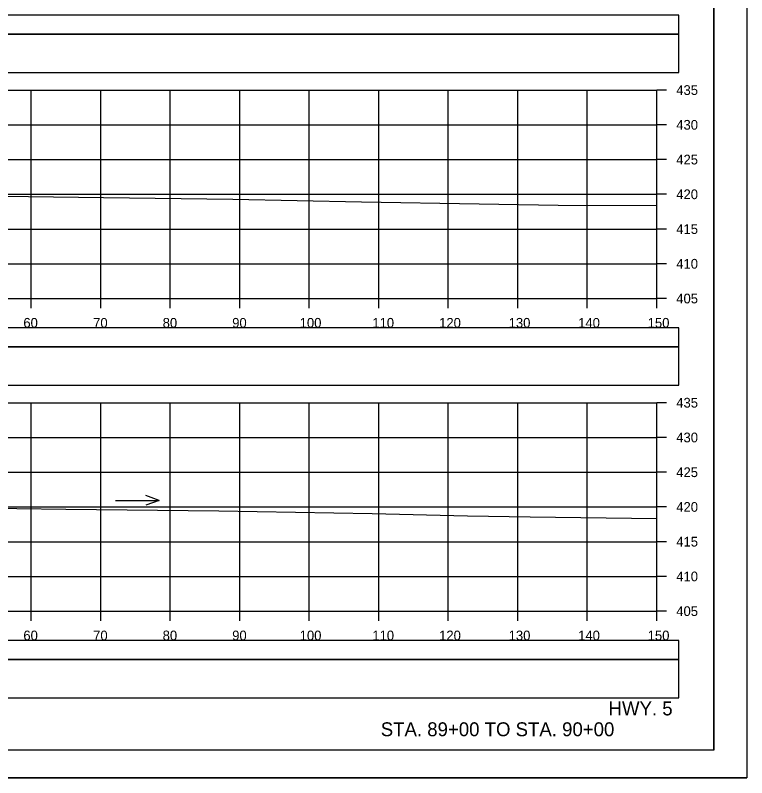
# Model space of a CAD drawing. Extents: x 1371057 to 1372761, y 380005 to 390517.
# Drawn here: x 1371285.2 to 1371390.5, y 388965.3 to 389075 of the extents above; entities that cross this region are included whole.
import ezdxf

# ---------------------------------------------------------------- set-up
doc = ezdxf.new("R2010")
doc.units = 0
for name, color, linetype in [('R_Axis', 7, 'Continuous'), ('R_Axis Annot', 7, 'Continuous'), ('R_Border', 7, 'Continuous'), ('R_Detour', 7, 'Continuous'), ('R_Dimension', 7, 'Continuous'), ('R_Draft', 7, 'Continuous'), ('R_Exist Surface', 7, 'Continuous'), ('R_Grid', 7, 'Continuous'), ('R_No Plot', 7, 'Continuous'), ('R_Water Annot', 7, 'Continuous')]:
    doc.layers.add(name, color=color, linetype=linetype)

msp = doc.modelspace()

# ---------------------------------------------------------------- linework, layer by layer
at = {"layer": 'R_Axis'}
for p, q in [((1371377.53, 389034.25), (1371377.53, 389064.25)), ((1371378.93, 389064.25), (1371377.53, 389064.25)), ((1371378.93, 389059.25), (1371377.53, 389059.25)), ((1371378.93, 389054.25), (1371377.53, 389054.25)), ((1371378.93, 389049.25), (1371377.53, 389049.25)), ((1371378.93, 389044.25), (1371377.53, 389044.25)), ((1371378.93, 389039.25), (1371377.53, 389039.25)), ((1371077.53, 389034.25), (1371377.53, 389034.25)), ((1371287.53, 389032.85), (1371287.53, 389034.25)), ((1371297.53, 389032.85), (1371297.53, 389034.25)), ((1371307.53, 389032.85), (1371307.53, 389034.25)), ((1371317.53, 389032.85), (1371317.53, 389034.25)), ((1371327.53, 389032.85), (1371327.53, 389034.25)), ((1371337.53, 389032.85), (1371337.53, 389034.25)), ((1371347.53, 389032.85), (1371347.53, 389034.25)), ((1371357.53, 389032.85), (1371357.53, 389034.25)), ((1371367.53, 389032.85), (1371367.53, 389034.25)), ((1371377.53, 389032.85), (1371377.53, 389034.25)), ((1371378.93, 389034.25), (1371377.53, 389034.25)), ((1371377.53, 388989.25), (1371377.53, 389019.25)), ((1371378.93, 389019.25), (1371377.53, 389019.25)), ((1371378.93, 389014.25), (1371377.53, 389014.25)), ((1371378.93, 389009.25), (1371377.53, 389009.25)), ((1371378.93, 389004.25), (1371377.53, 389004.25)), ((1371378.93, 388999.25), (1371377.53, 388999.25)), ((1371378.93, 388994.25), (1371377.53, 388994.25)), ((1371077.53, 388989.25), (1371377.53, 388989.25)), ((1371287.53, 388987.85), (1371287.53, 388989.25)), ((1371297.53, 388987.85), (1371297.53, 388989.25)), ((1371307.53, 388987.85), (1371307.53, 388989.25)), ((1371317.53, 388987.85), (1371317.53, 388989.25)), ((1371327.53, 388987.85), (1371327.53, 388989.25)), ((1371337.53, 388987.85), (1371337.53, 388989.25)), ((1371347.53, 388987.85), (1371347.53, 388989.25)), ((1371357.53, 388987.85), (1371357.53, 388989.25)), ((1371367.53, 388987.85), (1371367.53, 388989.25)), ((1371377.53, 388987.85), (1371377.53, 388989.25)), ((1371378.93, 388989.25), (1371377.53, 388989.25))]:
    msp.add_line(p, q, dxfattribs=at)
at = {"layer": 'R_Border'}
for q in [(1371385.71, 389174.71), (1371069.53, 388969.25)]:
    msp.add_line((1371385.71, 388969.25), q, dxfattribs=at)
at = {"layer": 'R_Detour'}
for points in [[(1371074.38, 389072.3), (1371380.69, 389072.3), (1371380.69, 389075.01), (1371074.38, 389075.01)], [(1371074.38, 389027.3), (1371380.69, 389027.3), (1371380.69, 389030.01), (1371074.38, 389030.01)], [(1371074.38, 388982.3), (1371380.69, 388982.3), (1371380.69, 388985.01), (1371074.38, 388985.01)]]:
    msp.add_lwpolyline(points, close=True, dxfattribs=at)
at = {"layer": 'R_Dimension'}
for points in [[(1371074.38, 389066.78), (1371380.69, 389066.78), (1371380.69, 389072.3), (1371074.38, 389072.3)], [(1371074.38, 389021.78), (1371380.69, 389021.78), (1371380.69, 389027.3), (1371074.38, 389027.3)], [(1371074.38, 388976.78), (1371380.69, 388976.78), (1371380.69, 388982.3), (1371074.38, 388982.3)]]:
    msp.add_lwpolyline(points, close=True, dxfattribs=at)
at = {"layer": 'R_Exist Surface'}
for points in [[(1371279.92, 389049.05), (1371297.96, 389048.79), (1371316.52, 389048.56), (1371335.06, 389048.16), (1371351.96, 389047.86), (1371363.36, 389047.68), (1371377.53, 389047.63)], [(1371278.37, 389004.13), (1371292.54, 389003.95), (1371314.54, 389003.71), (1371336.56, 389003.3), (1371350.3, 389002.98), (1371359.33, 389002.81), (1371377.53, 389002.58)]]:
    msp.add_lwpolyline(points, dxfattribs=at)
at = {"layer": 'R_Grid'}
for p, q in [((1371077.53, 389064.25), (1371377.53, 389064.25)), ((1371287.53, 389034.25), (1371287.53, 389064.25)), ((1371297.53, 389034.25), (1371297.53, 389064.25)), ((1371307.53, 389034.25), (1371307.53, 389064.25)), ((1371317.53, 389034.25), (1371317.53, 389064.25)), ((1371327.53, 389034.25), (1371327.53, 389064.25)), ((1371337.53, 389034.25), (1371337.53, 389064.25)), ((1371347.53, 389034.25), (1371347.53, 389064.25)), ((1371357.53, 389034.25), (1371357.53, 389064.25)), ((1371367.53, 389034.25), (1371367.53, 389064.25)), ((1371377.53, 389034.25), (1371377.53, 389064.25)), ((1371077.53, 389059.25), (1371377.53, 389059.25)), ((1371077.53, 389054.25), (1371377.53, 389054.25)), ((1371077.53, 389049.25), (1371377.53, 389049.25)), ((1371077.53, 389044.25), (1371377.53, 389044.25)), ((1371077.53, 389039.25), (1371377.53, 389039.25)), ((1371077.53, 389034.25), (1371377.53, 389034.25)), ((1371077.53, 389019.25), (1371377.53, 389019.25)), ((1371287.53, 388989.25), (1371287.53, 389019.25)), ((1371297.53, 388989.25), (1371297.53, 389019.25)), ((1371307.53, 388989.25), (1371307.53, 389019.25)), ((1371317.53, 388989.25), (1371317.53, 389019.25)), ((1371327.53, 388989.25), (1371327.53, 389019.25)), ((1371337.53, 388989.25), (1371337.53, 389019.25)), ((1371347.53, 388989.25), (1371347.53, 389019.25)), ((1371357.53, 388989.25), (1371357.53, 389019.25)), ((1371367.53, 388989.25), (1371367.53, 389019.25)), ((1371377.53, 388989.25), (1371377.53, 389019.25)), ((1371077.53, 389014.25), (1371377.53, 389014.25)), ((1371077.53, 389009.25), (1371377.53, 389009.25)), ((1371077.53, 389004.25), (1371377.53, 389004.25)), ((1371077.53, 388999.25), (1371377.53, 388999.25)), ((1371077.53, 388994.25), (1371377.53, 388994.25)), ((1371077.53, 388989.25), (1371377.53, 388989.25))]:
    msp.add_line(p, q, dxfattribs=at)
at = {"layer": 'R_No Plot'}
msp.add_line((1371057.13, 388965.28), (1371390.46, 388965.28), dxfattribs=at)
for points in [[(1371057.12, 389178.61), (1371390.46, 389178.61), (1371390.46, 388965.27), (1371057.12, 388965.27)], [(1371303.45, 389174.71), (1371323.07, 389174.71), (1371323.07, 389164.83), (1371339.18, 389164.83), (1371362.38, 389164.83), (1371362.5, 389136.68), (1371385.71, 389136.68), (1371385.71, 388969.25), (1371069.53, 388969.25), (1371069.53, 389174.71)]]:
    msp.add_lwpolyline(points, close=True, dxfattribs=at)
at = {"layer": 'R_Water Annot'}
for p, q in [((1371305.95, 389005.19), (1371304.03, 389005.89)), ((1371299.67, 389005.19), (1371305.95, 389005.19)), ((1371305.95, 389005.19), (1371304.03, 389004.49))]:
    msp.add_line(p, q, dxfattribs=at)

# ---------------------------------------------------------------- texts
at = {"layer": 'R_Axis Annot'}
for s, p in [('435', (1371380.33, 389063.55)), ('430', (1371380.33, 389058.55)), ('425', (1371380.33, 389053.55)), ('420', (1371380.33, 389048.55)), ('415', (1371380.33, 389043.55)), ('410', (1371380.33, 389038.55)), ('405', (1371380.33, 389033.55)), ('60', (1371286.41, 389030.05)), ('70', (1371296.45, 389030.05)), ('80', (1371306.45, 389030.05)), ('90', (1371316.45, 389030.05)), ('100', (1371326.16, 389030.05)), ('110', (1371336.61, 389030.05)), ('120', (1371346.22, 389030.05)), ('130', (1371356.22, 389030.05)), ('140', (1371366.22, 389030.05)), ('150', (1371376.22, 389030.05)), ('435', (1371380.33, 389018.55)), ('430', (1371380.33, 389013.55)), ('425', (1371380.33, 389008.55)), ('420', (1371380.33, 389003.55)), ('415', (1371380.33, 388998.55)), ('410', (1371380.33, 388993.55)), ('405', (1371380.33, 388988.55)), ('60', (1371286.41, 388985.05)), ('70', (1371296.45, 388985.05)), ('80', (1371306.45, 388985.05)), ('90', (1371316.45, 388985.05)), ('100', (1371326.16, 388985.05)), ('110', (1371336.61, 388985.05)), ('120', (1371346.22, 388985.05)), ('130', (1371356.22, 388985.05)), ('140', (1371366.22, 388985.05)), ('150', (1371376.22, 388985.05))]:
    msp.add_text(s, height=1.4, dxfattribs=at).set_placement(p)
at = {"layer": 'R_Draft'}
for s, p in [('HWY. 5', (1371370.59, 388974.25)), ('STA. 89+00 TO STA. 90+00', (1371337.82, 388971.25))]:
    msp.add_text(s, height=2, dxfattribs=at).set_placement(p)

doc.saveas('drawing.dxf')
